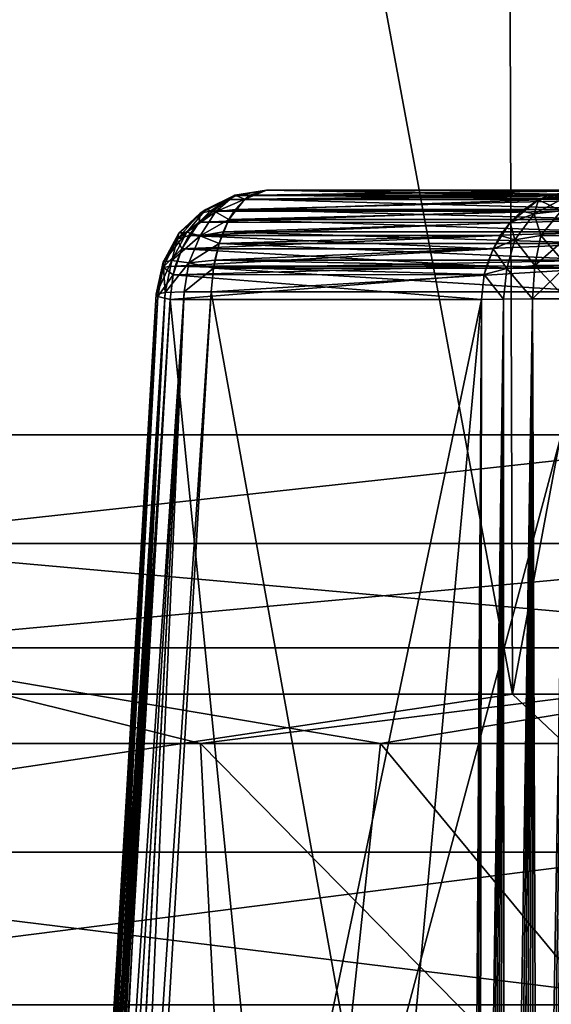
# Model space of a CAD drawing. Header units: metres. Extents: x -92 to 264, y -100 to 50.
# Tile 127 of 656: x -10.702 to -9.745, y -77.264 to -75.493. Entities that reach past the tile are written whole.
import ezdxf

# ---------------------------------------------------------------- set-up
doc = ezdxf.new("R2010")
doc.units = ezdxf.units.M
doc.layers.add('solid_21062050_01', color=7, linetype='CONTINUOUS')

msp = doc.modelspace()

# ---------------------------------------------------------------- linework, layer by layer
at = {"layer": 'solid_21062050_01'}
for points in [[(-12.131678, -64.201744, 17.360905), (-12.078719, -76.706161, 17.265493), (-9.815159, -76.706161, 18.37582)], [(-9.858183, -64.201744, 18.476105), (-12.131678, -64.201744, 17.360905), (-9.815159, -76.706161, 18.37582)], [(-12.131678, -64.201744, -26.353365), (-9.858183, -64.201744, -27.468565), (-12.078719, -76.706161, -26.257954)], [(-9.858183, -64.201744, -27.468565), (-9.815159, -76.706161, -27.36828), (-12.078719, -76.706161, -26.257954)], [(-9.858183, -64.201744, 18.476105), (-9.815159, -76.706161, 18.37582), (-7.45088, -76.706161, 19.251451)], [(-7.483526, -64.201744, 19.355579), (-9.858183, -64.201744, 18.476105), (-7.45088, -76.706161, 19.251451)], [(-9.858183, -64.201744, -27.468565), (-7.483526, -64.201744, -28.34804), (-9.815159, -76.706161, -27.36828)], [(-7.483526, -64.201744, -28.34804), (-7.450881, -76.706161, -28.243914), (-9.815159, -76.706161, -27.36828)], [(-11.47277, -70.231491, -24.367653), (-11.446552, -76.239906, -24.322245), (-9.311464, -76.239906, -25.410126)], [(-9.332791, -70.231491, -25.458027), (-11.47277, -70.231491, -24.367653), (-9.311464, -76.239906, -25.410126)], [(-11.47277, -70.231491, 15.375193), (-9.332791, -70.231491, 16.465567), (-11.446554, -76.239906, 15.329782)], [(-9.332791, -70.231491, 16.465567), (-9.311464, -76.239906, 16.417665), (-11.446554, -76.239906, 15.329782)], [(-10.314777, -75.80883, 12.478118), (-10.296598, -75.815689, 12.53108), (-10.257774, -75.800003, 12.463835)], [(-10.310926, -75.809647, 12.433146), (-10.314777, -75.80883, 12.478118), (-10.257774, -75.800003, 12.463835)], [(-10.314777, -75.80883, -21.470579), (-10.310926, -75.809647, -21.425608), (-10.257774, -75.800003, -21.456295)], [(-10.287127, -75.808807, -21.507137), (-10.314777, -75.80883, -21.470579), (-10.257774, -75.800003, -21.456295)], [(-9.750849, -75.809654, 11.463018), (-10.310926, -75.809647, 12.433146), (-10.257774, -75.800003, 12.463835)], [(-10.310926, -75.809647, -21.425608), (-9.697677, -75.800003, -20.486177), (-10.257774, -75.800003, -21.456295)], [(-10.310926, -75.809647, -21.425608), (-9.750849, -75.809654, -20.455479), (-9.697677, -75.800003, -20.486177)], [(-10.287127, -75.808807, 12.514676), (-10.257774, -75.800003, 12.463835), (-10.296598, -75.815689, 12.53108)], [(-10.287127, -75.808807, 12.514676), (-9.55896, -75.800003, 12.867295), (-10.257774, -75.800003, 12.463835)], [(-10.287127, -75.808807, 12.514676), (-9.588313, -75.808807, 12.918137), (-9.55896, -75.800003, 12.867295)], [(-9.588313, -75.808807, -21.910597), (-10.287127, -75.808807, -21.507137), (-10.257774, -75.800003, -21.456295)], [(-10.257774, -75.800003, 12.463835), (-8.998862, -75.800003, 11.897179), (-9.697677, -75.800003, 11.493717)], [(-9.750849, -75.809654, 11.463018), (-10.257774, -75.800003, 12.463835), (-9.697677, -75.800003, 11.493717)], [(-10.257774, -75.800003, 12.463835), (-9.55896, -75.800003, 12.867295), (-8.998862, -75.800003, 11.897179)], [(-9.55896, -75.800003, -21.859755), (-10.257774, -75.800003, -21.456295), (-9.697677, -75.800003, -20.486177)], [(-9.588313, -75.808807, -21.910597), (-10.257774, -75.800003, -21.456295), (-9.55896, -75.800003, -21.859755)], [(-9.750849, -75.809654, 11.463018), (-9.697677, -75.800003, 11.493717), (-9.768036, -75.817245, 11.453095)], [(-9.713384, -75.809433, 11.435099), (-9.768036, -75.817245, 11.453095), (-9.697677, -75.800003, 11.493717)], [(-9.750849, -75.809654, -20.455479), (-9.713384, -75.809433, -20.427559), (-9.697677, -75.800003, -20.486177)], [(-10.327165, -75.81675, -21.416233), (-10.379158, -75.85733, -21.386213), (-10.358915, -75.837639, -21.397902)], [(-10.37738, -75.841171, -21.434647), (-10.379158, -75.85733, -21.386213), (-10.327165, -75.81675, -21.416233)], [(-10.37738, -75.841171, -21.434647), (-10.327165, -75.81675, -21.416233), (-10.314777, -75.80883, -21.470579)], [(-10.367046, -75.834702, -21.483416), (-10.37738, -75.841171, -21.434647), (-10.314777, -75.80883, -21.470579)], [(-10.37738, -75.841171, 12.442185), (-10.327165, -75.81675, 12.423772), (-10.358915, -75.837639, 12.40544)], [(-10.37738, -75.841171, 12.442185), (-10.367046, -75.834702, 12.490956), (-10.327165, -75.81675, 12.423772)], [(-10.349809, -75.838669, -21.530474), (-10.367046, -75.834702, -21.483416), (-10.314777, -75.80883, -21.470579)], [(-10.367046, -75.834702, 12.490956), (-10.314777, -75.80883, 12.478118), (-10.327165, -75.81675, 12.423772)], [(-10.367046, -75.834702, 12.490956), (-10.349809, -75.838669, 12.538013), (-10.314777, -75.80883, 12.478118)], [(-10.327165, -75.81675, -21.416233), (-10.358915, -75.837639, -21.397902), (-9.768036, -75.817245, -20.445557)], [(-9.768036, -75.817245, 11.453095), (-10.358915, -75.837639, 12.40544), (-10.327165, -75.81675, 12.423772)], [(-10.358915, -75.837639, -21.397902), (-9.798854, -75.837669, -20.427763), (-9.768036, -75.817245, -20.445557)], [(-9.768036, -75.817245, 11.453095), (-9.798854, -75.837669, 11.435303), (-10.358915, -75.837639, 12.40544)], [(-10.349809, -75.838669, -21.530474), (-10.314777, -75.80883, -21.470579), (-10.296598, -75.815689, -21.52354)], [(-10.349809, -75.838669, 12.538013), (-10.296598, -75.815689, 12.53108), (-10.314777, -75.80883, 12.478118)], [(-10.349809, -75.838669, -21.530474), (-10.296598, -75.815689, -21.52354), (-10.313882, -75.83445, -21.553476)], [(-10.349809, -75.838669, 12.538013), (-10.32527, -75.852432, 12.580741), (-10.296598, -75.815689, 12.53108)], [(-10.314777, -75.80883, -21.470579), (-10.327165, -75.81675, -21.416233), (-10.310926, -75.809647, -21.425608)], [(-10.310926, -75.809647, 12.433146), (-10.327165, -75.81675, 12.423772), (-10.314777, -75.80883, 12.478118)], [(-10.310926, -75.809647, -21.425608), (-10.327165, -75.81675, -21.416233), (-9.750849, -75.809654, -20.455479)], [(-9.750849, -75.809654, 11.463018), (-10.327165, -75.81675, 12.423772), (-10.310926, -75.809647, 12.433146)], [(-10.327165, -75.81675, -21.416233), (-9.768036, -75.817245, -20.445557), (-9.750849, -75.809654, -20.455479)], [(-9.750849, -75.809654, 11.463018), (-9.768036, -75.817245, 11.453095), (-10.327165, -75.81675, 12.423772)], [(-10.296598, -75.815689, 12.53108), (-10.32527, -75.852432, 12.580741), (-10.313882, -75.83445, 12.561016)], [(-10.287127, -75.808807, -21.507137), (-10.296598, -75.815689, -21.52354), (-10.314777, -75.80883, -21.470579)], [(-9.615067, -75.83445, -21.956938), (-10.313882, -75.83445, -21.553476), (-10.296598, -75.815689, -21.52354)], [(-10.313882, -75.83445, 12.561016), (-9.615067, -75.83445, 12.964477), (-9.597784, -75.815689, 12.934541)], [(-10.296598, -75.815689, 12.53108), (-10.313882, -75.83445, 12.561016), (-9.597784, -75.815689, 12.934541)], [(-9.597784, -75.815689, -21.927002), (-10.296598, -75.815689, -21.52354), (-10.287127, -75.808807, -21.507137)], [(-10.296598, -75.815689, 12.53108), (-9.597784, -75.815689, 12.934541), (-9.588313, -75.808807, 12.918137)], [(-10.287127, -75.808807, 12.514676), (-10.296598, -75.815689, 12.53108), (-9.588313, -75.808807, 12.918137)], [(-9.597784, -75.815689, -21.927002), (-9.615067, -75.83445, -21.956938), (-10.296598, -75.815689, -21.52354)], [(-9.588313, -75.808807, -21.910597), (-9.597784, -75.815689, -21.927002), (-10.287127, -75.808807, -21.507137)], [(-9.768036, -75.817245, 11.453095), (-9.819455, -75.85778, 11.423409), (-9.798854, -75.837669, 11.435303)], [(-9.775928, -75.842361, 11.398709), (-9.819455, -75.85778, 11.423409), (-9.768036, -75.817245, 11.453095)], [(-9.775928, -75.842361, -20.391171), (-9.768036, -75.817245, -20.445557), (-9.798854, -75.837669, -20.427763)], [(-9.775928, -75.842361, 11.398709), (-9.768036, -75.817245, 11.453095), (-9.713384, -75.809433, 11.435099)], [(-9.727662, -75.836975, 11.381812), (-9.775928, -75.842361, 11.398709), (-9.713384, -75.809433, 11.435099)], [(-9.775928, -75.842361, -20.391171), (-9.727662, -75.836975, -20.374273), (-9.768036, -75.817245, -20.445557)], [(-9.750849, -75.809654, -20.455479), (-9.768036, -75.817245, -20.445557), (-9.713384, -75.809433, -20.427559)], [(-9.727662, -75.836975, -20.374273), (-9.713384, -75.809433, -20.427559), (-9.768036, -75.817245, -20.445557)], [(-10.41525, -75.87738, -21.469162), (-10.37738, -75.841171, -21.434647), (-10.367046, -75.834702, -21.483416)], [(-10.400983, -75.875389, -21.519243), (-10.41525, -75.87738, -21.469162), (-10.367046, -75.834702, -21.483416)], [(-10.41525, -75.87738, 12.476702), (-10.367046, -75.834702, 12.490956), (-10.37738, -75.841171, 12.442185)], [(-10.41525, -75.87738, 12.476702), (-10.400983, -75.875389, 12.526782), (-10.367046, -75.834702, 12.490956)], [(-10.400983, -75.875389, -21.519243), (-10.367046, -75.834702, -21.483416), (-10.349809, -75.838669, -21.530474)], [(-10.400983, -75.875389, 12.526782), (-10.349809, -75.838669, 12.538013), (-10.367046, -75.834702, 12.490956)], [(-10.358915, -75.837639, -21.397902), (-10.379158, -75.85733, -21.386213), (-9.798854, -75.837669, -20.427763)], [(-10.379158, -75.85733, 12.393753), (-10.37738, -75.841171, 12.442185), (-10.358915, -75.837639, 12.40544)], [(-9.798854, -75.837669, 11.435303), (-10.379158, -75.85733, 12.393753), (-10.358915, -75.837639, 12.40544)], [(-10.379158, -75.85733, -21.386213), (-9.819455, -75.85778, -20.415869), (-9.798854, -75.837669, -20.427763)], [(-9.798854, -75.837669, 11.435303), (-9.819455, -75.85778, 11.423409), (-10.379158, -75.85733, 12.393753)], [(-10.32527, -75.852432, -21.573202), (-10.349809, -75.838669, -21.530474), (-10.313882, -75.83445, -21.553476)], [(-9.626455, -75.852432, -21.976662), (-10.32527, -75.852432, -21.573202), (-10.313882, -75.83445, -21.553476)], [(-10.32527, -75.852432, 12.580741), (-9.626455, -75.852432, 12.984201), (-9.615067, -75.83445, 12.964477)], [(-10.313882, -75.83445, 12.561016), (-10.32527, -75.852432, 12.580741), (-9.615067, -75.83445, 12.964477)], [(-9.615067, -75.83445, -21.956938), (-9.626455, -75.852432, -21.976662), (-10.313882, -75.83445, -21.553476)], [(-9.819455, -75.85778, -20.415869), (-9.775928, -75.842361, -20.391171), (-9.798854, -75.837669, -20.427763)], [(-9.764279, -75.881065, -20.339827), (-9.727662, -75.836975, -20.374273), (-9.775928, -75.842361, -20.391171)], [(-9.764279, -75.881065, 11.347367), (-9.775928, -75.842361, 11.398709), (-9.727662, -75.836975, 11.381812)], [(-9.764279, -75.881065, -20.339827), (-9.713172, -75.881065, -20.326134), (-9.727662, -75.836975, -20.374273)], [(-9.713172, -75.881065, 11.333673), (-9.764279, -75.881065, 11.347367), (-9.727662, -75.836975, 11.381812)], [(-10.418825, -75.887695, -21.418207), (-10.379158, -75.85733, -21.386213), (-10.37738, -75.841171, -21.434647)], [(-10.41525, -75.87738, -21.469162), (-10.418825, -75.887695, -21.418207), (-10.37738, -75.841171, -21.434647)], [(-10.418825, -75.887695, 12.425748), (-10.37738, -75.841171, 12.442185), (-10.379158, -75.85733, 12.393753)], [(-10.418825, -75.887695, 12.425748), (-10.41525, -75.87738, 12.476702), (-10.37738, -75.841171, 12.442185)], [(-10.376993, -75.881851, -21.56505), (-10.400983, -75.875389, -21.519243), (-10.349809, -75.838669, -21.530474)], [(-10.400983, -75.875389, 12.526782), (-10.376993, -75.881851, 12.57259), (-10.349809, -75.838669, 12.538013)], [(-10.376993, -75.881851, -21.56505), (-10.349809, -75.838669, -21.530474), (-10.32527, -75.852432, -21.573202)], [(-10.376993, -75.881851, 12.57259), (-10.32527, -75.852432, 12.580741), (-10.349809, -75.838669, 12.538013)], [(-10.376993, -75.881851, -21.56505), (-10.32527, -75.852432, -21.573202), (-10.335767, -75.874825, -21.591383)], [(-10.376993, -75.881851, 12.57259), (-10.343162, -75.895905, 12.61173), (-10.32527, -75.852432, 12.580741)], [(-10.32527, -75.852432, 12.580741), (-10.343162, -75.895905, 12.61173), (-10.335767, -75.874825, 12.598923)], [(-9.636953, -75.874825, -21.994844), (-10.335767, -75.874825, -21.591383), (-10.32527, -75.852432, -21.573202)], [(-10.335767, -75.874825, 12.598923), (-9.636953, -75.874825, 13.002383), (-9.626455, -75.852432, 12.984201)], [(-10.32527, -75.852432, 12.580741), (-10.335767, -75.874825, 12.598923), (-9.626455, -75.852432, 12.984201)], [(-9.626455, -75.852432, -21.976662), (-9.636953, -75.874825, -21.994844), (-10.32527, -75.852432, -21.573202)], [(-9.810725, -75.889389, -20.363764), (-9.775928, -75.842361, -20.391171), (-9.819455, -75.85778, -20.415869)], [(-9.810725, -75.889389, 11.371304), (-9.819455, -75.85778, 11.423409), (-9.775928, -75.842361, 11.398709)], [(-9.810725, -75.889389, -20.363764), (-9.764279, -75.881065, -20.339827), (-9.775928, -75.842361, -20.391171)], [(-9.764279, -75.881065, 11.347367), (-9.810725, -75.889389, 11.371304), (-9.775928, -75.842361, 11.398709)], [(-10.418825, -75.887695, -21.418207), (-10.410276, -75.905182, -21.368248), (-10.379158, -75.85733, -21.386213)], [(-10.418825, -75.887695, 12.425748), (-10.379158, -75.85733, 12.393753), (-10.397282, -75.88147, 12.38329)], [(-10.379158, -75.85733, -21.386213), (-10.410276, -75.905182, -21.368248), (-10.397282, -75.88147, -21.37575)], [(-10.379158, -75.85733, -21.386213), (-10.397282, -75.88147, -21.37575), (-9.819455, -75.85778, -20.415869)], [(-9.819455, -75.85778, 11.423409), (-10.397282, -75.88147, 12.38329), (-10.379158, -75.85733, 12.393753)], [(-10.397282, -75.88147, -21.37575), (-9.83724, -75.881554, -20.405602), (-9.819455, -75.85778, -20.415869)], [(-9.819455, -75.85778, 11.423409), (-9.83724, -75.881554, 11.413141), (-10.397282, -75.88147, 12.38329)], [(-9.819455, -75.85778, 11.423409), (-9.850101, -75.905014, 11.405715), (-9.83724, -75.881554, 11.413141)], [(-9.810725, -75.889389, 11.371304), (-9.850101, -75.905014, 11.405715), (-9.819455, -75.85778, 11.423409)], [(-9.810725, -75.889389, -20.363764), (-9.819455, -75.85778, -20.415869), (-9.83724, -75.881554, -20.405602)], [(-10.400983, -75.875389, -21.519243), (-10.428152, -75.926483, -21.530903), (-10.443987, -75.929214, -21.47402)], [(-10.400983, -75.875389, -21.519243), (-10.443987, -75.929214, -21.47402), (-10.41525, -75.87738, -21.469162)], [(-10.41525, -75.87738, -21.469162), (-10.443987, -75.929214, -21.47402), (-10.418825, -75.887695, -21.418207)], [(-10.41525, -75.87738, 12.476702), (-10.443987, -75.929214, 12.481561), (-10.428152, -75.926483, 12.538443)], [(-10.418825, -75.887695, 12.425748), (-10.443987, -75.929214, 12.481561), (-10.41525, -75.87738, 12.476702)], [(-10.418825, -75.887695, -21.418207), (-10.443987, -75.929214, -21.47402), (-10.443558, -75.938133, -21.41559)], [(-10.418825, -75.887695, 12.425748), (-10.443558, -75.938133, 12.423129), (-10.443987, -75.929214, 12.481561)], [(-10.418825, -75.887695, -21.418207), (-10.443558, -75.938133, -21.41559), (-10.410276, -75.905182, -21.368248)], [(-10.410276, -75.905182, 12.375787), (-10.443558, -75.938133, 12.423129), (-10.418825, -75.887695, 12.425748)], [(-10.376993, -75.881851, -21.56505), (-10.428152, -75.926483, -21.530903), (-10.400983, -75.875389, -21.519243)], [(-10.400983, -75.875389, 12.526782), (-10.428152, -75.926483, 12.538443), (-10.376993, -75.881851, 12.57259)], [(-10.41525, -75.87738, 12.476702), (-10.428152, -75.926483, 12.538443), (-10.400983, -75.875389, 12.526782)], [(-10.376993, -75.881851, -21.56505), (-10.397435, -75.930168, -21.58127), (-10.428152, -75.926483, -21.530903)], [(-10.376993, -75.881851, 12.57259), (-10.428152, -75.926483, 12.538443), (-10.397435, -75.930168, 12.588809)], [(-10.410276, -75.905182, 12.375787), (-10.418825, -75.887695, 12.425748), (-10.397282, -75.88147, 12.38329)], [(-10.397282, -75.88147, -21.37575), (-10.410276, -75.905182, -21.368248), (-9.83724, -75.881554, -20.405602)], [(-9.850101, -75.905014, 11.405715), (-10.410276, -75.905182, 12.375787), (-10.397282, -75.88147, 12.38329)], [(-10.410276, -75.905182, -21.368248), (-9.850101, -75.905014, -20.398176), (-9.83724, -75.881554, -20.405602)], [(-10.343162, -75.895905, -21.604189), (-10.397435, -75.930168, -21.58127), (-10.376993, -75.881851, -21.56505)], [(-10.376993, -75.881851, 12.57259), (-10.397435, -75.930168, 12.588809), (-10.343162, -75.895905, 12.61173)], [(-9.83724, -75.881554, 11.413141), (-9.850101, -75.905014, 11.405715), (-10.397282, -75.88147, 12.38329)], [(-10.343162, -75.895905, -21.604189), (-10.376993, -75.881851, -21.56505), (-10.335767, -75.874825, -21.591383)], [(-9.644347, -75.895905, -22.00765), (-10.343162, -75.895905, -21.604189), (-10.335767, -75.874825, -21.591383)], [(-10.343162, -75.895905, 12.61173), (-9.644347, -75.895905, 13.01519), (-9.636953, -75.874825, 13.002383)], [(-10.335767, -75.874825, 12.598923), (-10.343162, -75.895905, 12.61173), (-9.636953, -75.874825, 13.002383)], [(-9.636953, -75.874825, -21.994844), (-9.644347, -75.895905, -22.00765), (-10.335767, -75.874825, -21.591383)], [(-9.850101, -75.905014, -20.398176), (-9.810725, -75.889389, -20.363764), (-9.83724, -75.881554, -20.405602)], [(-9.850101, -75.905014, -20.398176), (-9.825551, -75.940941, -20.344191), (-9.810725, -75.889389, -20.363764)], [(-9.810725, -75.889389, 11.371304), (-9.825551, -75.940941, 11.35173), (-9.850101, -75.905014, 11.405715)], [(-9.810725, -75.889389, -20.363764), (-9.825551, -75.940941, -20.344191), (-9.774825, -75.935188, -20.313416)], [(-9.810725, -75.889389, 11.371304), (-9.774825, -75.935188, 11.320954), (-9.825551, -75.940941, 11.35173)], [(-9.810725, -75.889389, -20.363764), (-9.774825, -75.935188, -20.313416), (-9.764279, -75.881065, -20.339827)], [(-9.764279, -75.881065, 11.347367), (-9.774825, -75.935188, 11.320954), (-9.810725, -75.889389, 11.371304)], [(-9.764279, -75.881065, -20.339827), (-9.774825, -75.935188, -20.313416), (-9.717246, -75.935188, -20.297987)], [(-9.713172, -75.881065, 11.333673), (-9.717246, -75.935188, 11.305526), (-9.774825, -75.935188, 11.320954)], [(-9.713172, -75.881065, 11.333673), (-9.774825, -75.935188, 11.320954), (-9.764279, -75.881065, 11.347367)], [(-9.764279, -75.881065, -20.339827), (-9.717246, -75.935188, -20.297987), (-9.713172, -75.881065, -20.326134)], [(-10.443558, -75.938133, -21.41559), (-10.425944, -75.952126, -21.359201), (-10.410276, -75.905182, -21.368248)], [(-10.421973, -75.936348, 12.369034), (-10.443558, -75.938133, 12.423129), (-10.410276, -75.905182, 12.375787)], [(-10.410276, -75.905182, -21.368248), (-10.425944, -75.952126, -21.359201), (-10.421973, -75.936348, -21.361494)], [(-10.421973, -75.936348, -21.361494), (-9.861904, -75.936447, -20.391361), (-9.850101, -75.905014, -20.398176)], [(-10.410276, -75.905182, -21.368248), (-10.421973, -75.936348, -21.361494), (-9.850101, -75.905014, -20.398176)], [(-9.861904, -75.936447, 11.398901), (-10.421973, -75.936348, 12.369034), (-10.410276, -75.905182, 12.375787)], [(-9.850101, -75.905014, 11.405715), (-9.861904, -75.936447, 11.398901), (-10.410276, -75.905182, 12.375787)], [(-10.350646, -75.925842, -21.617153), (-10.397435, -75.930168, -21.58127), (-10.343162, -75.895905, -21.604189)], [(-10.397435, -75.930168, 12.588809), (-10.353131, -75.939766, 12.628997), (-10.343162, -75.895905, 12.61173)], [(-10.343162, -75.895905, 12.61173), (-10.353131, -75.939766, 12.628997), (-10.350646, -75.925842, 12.624694)], [(-9.651832, -75.925842, -22.020615), (-10.350646, -75.925842, -21.617153), (-10.343162, -75.895905, -21.604189)], [(-10.350646, -75.925842, 12.624694), (-9.651832, -75.925842, 13.028154), (-9.644347, -75.895905, 13.01519)], [(-10.343162, -75.895905, 12.61173), (-10.350646, -75.925842, 12.624694), (-9.644347, -75.895905, 13.01519)], [(-9.644347, -75.895905, -22.00765), (-9.651832, -75.925842, -22.020615), (-10.343162, -75.895905, -21.604189)], [(-9.850101, -75.905014, 11.405715), (-9.865759, -75.951714, 11.396675), (-9.861904, -75.936447, 11.398901)], [(-9.825551, -75.940941, 11.35173), (-9.865759, -75.951714, 11.396675), (-9.850101, -75.905014, 11.405715)], [(-9.861904, -75.936447, -20.391361), (-9.825551, -75.940941, -20.344191), (-9.850101, -75.905014, -20.398176)], [(-10.428152, -75.926483, -21.530903), (-10.440021, -75.983856, -21.537075), (-10.456291, -75.986938, -21.476795)], [(-10.443987, -75.929214, -21.47402), (-10.428152, -75.926483, -21.530903), (-10.456291, -75.986938, -21.476795)], [(-10.428152, -75.926483, 12.538443), (-10.443987, -75.929214, 12.481561), (-10.440022, -75.983856, 12.544613)], [(-10.397435, -75.930168, 12.588809), (-10.428152, -75.926483, 12.538443), (-10.440022, -75.983856, 12.544613)], [(-10.428152, -75.926483, -21.530903), (-10.397435, -75.930168, -21.58127), (-10.440021, -75.983856, -21.537075)], [(-10.350646, -75.925842, -21.617153), (-10.353131, -75.939766, -21.621458), (-10.397435, -75.930168, -21.58127)], [(-9.654317, -75.939766, -22.024918), (-10.353131, -75.939766, -21.621458), (-10.350646, -75.925842, -21.617153)], [(-10.353131, -75.939766, 12.628997), (-9.654317, -75.939766, 13.032458), (-9.651832, -75.925842, 13.028154)], [(-10.350646, -75.925842, 12.624694), (-10.353131, -75.939766, 12.628997), (-9.651832, -75.925842, 13.028154)], [(-9.651832, -75.925842, -22.020615), (-9.654317, -75.939766, -22.024918), (-10.350646, -75.925842, -21.617153)], [(-10.443987, -75.929214, 12.481561), (-10.456292, -75.986938, 12.484333), (-10.440022, -75.983856, 12.544613)], [(-10.443987, -75.929214, 12.481561), (-10.443558, -75.938133, 12.423129), (-10.456292, -75.986938, 12.484333)], [(-10.443558, -75.938133, 12.423129), (-10.453167, -75.991302, 12.42205), (-10.456292, -75.986938, 12.484333)], [(-10.443558, -75.938133, -21.41559), (-10.443987, -75.929214, -21.47402), (-10.456291, -75.986938, -21.476795)], [(-10.443558, -75.938133, -21.41559), (-10.456291, -75.986938, -21.476795), (-10.453167, -75.991302, -21.414511)], [(-10.443558, -75.938133, -21.41559), (-10.453167, -75.991302, -21.414511), (-10.425944, -75.952126, -21.359201)], [(-10.443558, -75.938133, 12.423129), (-10.425944, -75.952126, 12.366741), (-10.453167, -75.991302, 12.42205)], [(-10.421973, -75.936348, 12.369034), (-10.425944, -75.952126, 12.366741), (-10.443558, -75.938133, 12.423129)], [(-10.397435, -75.930168, 12.588809), (-10.440022, -75.983856, 12.544613), (-10.405946, -75.982353, 12.597002)], [(-10.397435, -75.930168, -21.58127), (-10.405945, -75.982353, -21.589464), (-10.440021, -75.983856, -21.537075)], [(-10.421973, -75.936348, -21.361494), (-10.425944, -75.952126, -21.359201), (-9.861904, -75.936447, -20.391361)], [(-9.865759, -75.951714, 11.396675), (-10.425944, -75.952126, 12.366741), (-10.421973, -75.936348, 12.369034)], [(-10.425944, -75.952126, -21.359201), (-9.865759, -75.951714, -20.389135), (-9.861904, -75.936447, -20.391361)], [(-9.861904, -75.936447, 11.398901), (-9.865759, -75.951714, 11.396675), (-10.421973, -75.936348, 12.369034)], [(-10.397435, -75.930168, 12.588809), (-10.405946, -75.982353, 12.597002), (-10.353131, -75.939766, 12.628997)], [(-10.353131, -75.939766, 12.628997), (-10.405946, -75.982353, 12.597002), (-10.357393, -75.982567, 12.63638)], [(-10.397435, -75.930168, -21.58127), (-10.353131, -75.939766, -21.621458), (-10.405945, -75.982353, -21.589464)], [(-10.353131, -75.939766, -21.621458), (-10.357393, -75.982567, -21.628841), (-10.405945, -75.982353, -21.589464)], [(-9.654317, -75.939766, 13.032458), (-10.357393, -75.982567, 12.63638), (-9.658579, -75.982567, 13.039841)], [(-10.353131, -75.939766, 12.628997), (-10.357393, -75.982567, 12.63638), (-9.654317, -75.939766, 13.032458)], [(-10.353131, -75.939766, -21.621458), (-9.658579, -75.982567, -22.032301), (-10.357393, -75.982567, -21.628841)], [(-9.654317, -75.939766, -22.024918), (-9.658579, -75.982567, -22.032301), (-10.353131, -75.939766, -21.621458)], [(-9.861904, -75.936447, -20.391361), (-9.865759, -75.951714, -20.389135), (-9.825551, -75.940941, -20.344191)], [(-9.825551, -75.940941, -20.344191), (-9.865759, -75.951714, -20.389135), (-9.831475, -75.995605, -20.337589)], [(-9.825551, -75.940941, 11.35173), (-9.831475, -75.995605, 11.345128), (-9.865759, -75.951714, 11.396675)], [(-9.825551, -75.940941, -20.344191), (-9.831475, -75.995605, -20.337589), (-9.779004, -75.995125, -20.303526)], [(-9.825551, -75.940941, 11.35173), (-9.779002, -75.995125, 11.311064), (-9.831475, -75.995605, 11.345128)], [(-9.774825, -75.935188, -20.313416), (-9.825551, -75.940941, -20.344191), (-9.779004, -75.995125, -20.303526)], [(-9.825551, -75.940941, 11.35173), (-9.774825, -75.935188, 11.320954), (-9.779002, -75.995125, 11.311064)], [(-9.774825, -75.935188, -20.313416), (-9.779004, -75.995125, -20.303526), (-9.718575, -75.995125, -20.287333)], [(-9.717246, -75.935188, 11.305526), (-9.718572, -75.995125, 11.294872), (-9.779002, -75.995125, 11.311064)], [(-9.774825, -75.935188, 11.320954), (-9.717246, -75.935188, 11.305526), (-9.779002, -75.995125, 11.311064)], [(-9.717246, -75.935188, -20.297987), (-9.774825, -75.935188, -20.313416), (-9.718575, -75.995125, -20.287333)], [(-10.425944, -75.952126, 12.366741), (-10.430953, -75.996506, 12.36385), (-10.453167, -75.991302, 12.42205)], [(-10.425944, -75.952126, -21.359201), (-10.453167, -75.991302, -21.414511), (-10.430953, -75.996506, -21.35631)], [(-9.865759, -75.951714, -20.389135), (-10.430953, -75.996506, -21.35631), (-9.870855, -75.996506, -20.386194)], [(-10.425944, -75.952126, -21.359201), (-10.430953, -75.996506, -21.35631), (-9.865759, -75.951714, -20.389135)], [(-10.425944, -75.952126, 12.366741), (-9.870855, -75.996506, 11.393733), (-10.430953, -75.996506, 12.36385)], [(-9.865759, -75.951714, 11.396675), (-9.870855, -75.996506, 11.393733), (-10.425944, -75.952126, 12.366741)], [(-9.865759, -75.951714, 11.396675), (-9.831475, -75.995605, 11.345128), (-9.870855, -75.996506, 11.393733)], [(-9.865759, -75.951714, -20.389135), (-9.870855, -75.996506, -20.386194), (-9.831475, -75.995605, -20.337589)], [(-10.666231, -79.547081, -21.678457), (-10.665626, -79.583656, -21.660374), (-10.456291, -75.986938, -21.476795)], [(-10.664885, -79.513321, -21.696245), (-10.666231, -79.547081, -21.678457), (-10.456291, -75.986938, -21.476795)], [(-10.66623, -79.547043, 12.686015), (-10.664881, -79.513268, 12.703813), (-10.453167, -75.991302, 12.42205)], [(-10.665627, -79.583633, 12.667927), (-10.66623, -79.547043, 12.686015), (-10.453167, -75.991302, 12.42205)], [(-10.662866, -79.623093, 12.649673), (-10.665627, -79.583633, 12.667927), (-10.453167, -75.991302, 12.42205)], [(-10.665626, -79.583656, -21.660374), (-10.453167, -75.991302, -21.414511), (-10.456291, -75.986938, -21.476795)], [(-10.665626, -79.583656, -21.660374), (-10.662865, -79.623108, -21.642126), (-10.453167, -75.991302, -21.414511)], [(-10.661751, -79.4823, -21.713678), (-10.664885, -79.513321, -21.696245), (-10.456291, -75.986938, -21.476795)], [(-10.664881, -79.513268, 12.703813), (-10.456292, -75.986938, 12.484333), (-10.453167, -75.991302, 12.42205)], [(-10.664881, -79.513268, 12.703813), (-10.661743, -79.482239, 12.721254), (-10.456292, -75.986938, 12.484333)], [(-10.662866, -79.623093, 12.649673), (-10.453167, -75.991302, 12.42205), (-10.430953, -75.996506, 12.36385)], [(-10.657621, -79.665642, 12.631196), (-10.662866, -79.623093, 12.649673), (-10.430953, -75.996506, 12.36385)], [(-10.662865, -79.623108, -21.642126), (-10.65762, -79.665649, -21.623653), (-10.453167, -75.991302, -21.414511)], [(-10.661751, -79.4823, -21.713678), (-10.456291, -75.986938, -21.476795), (-10.440021, -75.983856, -21.537075)], [(-10.656948, -79.453979, -21.730755), (-10.661751, -79.4823, -21.713678), (-10.440021, -75.983856, -21.537075)], [(-10.661743, -79.482239, 12.721254), (-10.656932, -79.453903, 12.738342), (-10.456292, -75.986938, 12.484333)], [(-10.657621, -79.665642, 12.631196), (-10.430953, -75.996506, 12.36385), (-10.649608, -79.711281, 12.612887)], [(-10.65762, -79.665649, -21.623653), (-10.649608, -79.711281, -21.605349), (-10.453167, -75.991302, -21.414511)], [(-10.650572, -79.42836, -21.747385), (-10.656948, -79.453979, -21.730755), (-10.440021, -75.983856, -21.537075)], [(-10.656932, -79.453903, 12.738342), (-10.650546, -79.428268, 12.754985), (-10.456292, -75.986938, 12.484333)], [(-10.633334, -79.385368, -21.779169), (-10.650572, -79.42836, -21.747385), (-10.440021, -75.983856, -21.537075)], [(-10.650546, -79.428268, 12.754985), (-10.642642, -79.40535, 12.771159), (-10.456292, -75.986938, 12.484333)], [(-10.453167, -75.991302, -21.414511), (-10.649608, -79.711281, -21.605349), (-10.430953, -75.996506, -21.35631)], [(-9.904499, -81.26236, 11.268173), (-10.649608, -79.711281, 12.612887), (-10.430953, -75.996506, 12.36385)], [(-10.649608, -79.711281, -21.605349), (-9.870855, -75.996506, -20.386194), (-10.430953, -75.996506, -21.35631)], [(-10.649608, -79.711281, -21.605349), (-10.285046, -80.502197, -20.946299), (-9.870855, -75.996506, -20.386194)], [(-10.642642, -79.40535, 12.771159), (-10.440022, -75.983856, 12.544613), (-10.456292, -75.986938, 12.484333)], [(-10.642642, -79.40535, 12.771159), (-10.633276, -79.385262, 12.786797), (-10.440022, -75.983856, 12.544613)], [(-10.633334, -79.385368, -21.779169), (-10.440021, -75.983856, -21.537075), (-10.405945, -75.982353, -21.589464)], [(-10.61053, -79.354141, -21.808369), (-10.633334, -79.385368, -21.779169), (-10.405945, -75.982353, -21.589464)], [(-10.633276, -79.385262, 12.786797), (-10.622509, -79.36808, 12.801788), (-10.440022, -75.983856, 12.544613)], [(-10.622509, -79.36808, 12.801788), (-10.610424, -79.354042, 12.816024), (-10.440022, -75.983856, 12.544613)], [(-10.583375, -79.336037, -21.833616), (-10.61053, -79.354141, -21.808369), (-10.405945, -75.982353, -21.589464)], [(-10.610424, -79.354042, 12.816024), (-10.405946, -75.982353, 12.597002), (-10.440022, -75.983856, 12.544613)], [(-10.610424, -79.354042, 12.816024), (-10.583189, -79.335976, 12.841304), (-10.405946, -75.982353, 12.597002)], [(-10.583375, -79.336037, -21.833616), (-10.405945, -75.982353, -21.589464), (-10.357393, -75.982567, -21.628841)], [(-10.583375, -79.336037, -21.833616), (-10.357393, -75.982567, -21.628841), (-10.55449, -79.331085, -21.853325)], [(-10.583189, -79.335976, 12.841304), (-10.55449, -79.331085, 12.860865), (-10.405946, -75.982353, 12.597002)], [(-10.405946, -75.982353, 12.597002), (-10.55449, -79.331085, 12.860865), (-10.357393, -75.982567, 12.63638)], [(-10.55449, -79.331085, 12.860865), (-9.658579, -75.982567, 13.039841), (-10.357393, -75.982567, 12.63638)], [(-10.55449, -79.331085, 12.860865), (-9.75444, -79.331085, 13.322773), (-9.658579, -75.982567, 13.039841)], [(-9.75444, -79.331085, -22.315233), (-10.55449, -79.331085, -21.853325), (-10.357393, -75.982567, -21.628841)], [(-9.904499, -81.26236, 11.268173), (-10.430953, -75.996506, 12.36385), (-9.870855, -75.996506, 11.393733)], [(-9.75444, -79.331085, -22.315233), (-10.357393, -75.982567, -21.628841), (-9.658579, -75.982567, -22.032301)], [(-10.285046, -80.502197, -20.946299), (-9.904499, -81.26236, -20.260633), (-9.870855, -75.996506, -20.386194)], [(-9.831475, -75.995605, 11.345128), (-9.904499, -81.26236, 11.268173), (-9.870855, -75.996506, 11.393733)], [(-9.891818, -81.307411, 11.247416), (-9.904499, -81.26236, 11.268173), (-9.831475, -75.995605, 11.345128)], [(-9.891806, -81.307449, -20.239859), (-9.870855, -75.996506, -20.386194), (-9.904499, -81.26236, -20.260633)], [(-9.877679, -81.349495, 11.229222), (-9.891818, -81.307411, 11.247416), (-9.831475, -75.995605, 11.345128)], [(-9.891806, -81.307449, -20.239859), (-9.877653, -81.349564, -20.221653), (-9.870855, -75.996506, -20.386194)], [(-9.862539, -81.388611, 11.213552), (-9.877679, -81.349495, 11.229222), (-9.831475, -75.995605, 11.345128)], [(-9.877653, -81.349564, -20.221653), (-9.831475, -75.995605, -20.337589), (-9.870855, -75.996506, -20.386194)], [(-9.877653, -81.349564, -20.221653), (-9.8625, -81.38871, -20.205976), (-9.831475, -75.995605, -20.337589)], [(-9.862539, -81.388611, 11.213552), (-9.831475, -75.995605, 11.345128), (-9.779002, -75.995125, 11.311064)], [(-9.84651, -81.424965, 11.20009), (-9.862539, -81.388611, 11.213552), (-9.779002, -75.995125, 11.311064)], [(-9.8625, -81.38871, -20.205976), (-9.846459, -81.425072, -20.192513), (-9.831475, -75.995605, -20.337589)], [(-9.829795, -81.458611, 11.188729), (-9.84651, -81.424965, 11.20009), (-9.779002, -75.995125, 11.311064)], [(-9.846459, -81.425072, -20.192513), (-9.829734, -81.458725, -20.181152), (-9.831475, -75.995605, -20.337589)], [(-9.829734, -81.458725, -20.181152), (-9.779004, -75.995125, -20.303526), (-9.831475, -75.995605, -20.337589)], [(-9.812531, -81.489616, 11.179359), (-9.829795, -81.458611, 11.188729), (-9.779002, -75.995125, 11.311064)], [(-9.829734, -81.458725, -20.181152), (-9.81246, -81.489738, -20.171785), (-9.779004, -75.995125, -20.303526)], [(-9.812531, -81.489616, 11.179359), (-9.779002, -75.995125, 11.311064), (-9.718572, -75.995125, 11.294872)], [(-9.794772, -81.518051, 11.171882), (-9.812531, -81.489616, 11.179359), (-9.718572, -75.995125, 11.294872)], [(-9.81246, -81.489738, -20.171785), (-9.794694, -81.518166, -20.164314), (-9.779004, -75.995125, -20.303526)], [(-9.776647, -81.543892, 11.166265), (-9.794772, -81.518051, 11.171882), (-9.718572, -75.995125, 11.294872)], [(-9.794694, -81.518166, -20.164314), (-9.776563, -81.543999, -20.158705), (-9.779004, -75.995125, -20.303526)], [(-9.758119, -81.567245, -20.154924), (-9.718575, -75.995125, -20.287333), (-9.779004, -75.995125, -20.303526)], [(-9.776563, -81.543999, -20.158705), (-9.758119, -81.567245, -20.154924), (-9.779004, -75.995125, -20.303526)], [(-9.758205, -81.567146, 11.162477), (-9.776647, -81.543892, 11.166265), (-9.718572, -75.995125, 11.294872)], [(-9.739532, -81.5877, 11.160522), (-9.758205, -81.567146, 11.162477), (-9.718572, -75.995125, 11.294872)], [(-9.758119, -81.567245, -20.154924), (-9.739444, -81.587791, -20.152977), (-9.718575, -75.995125, -20.287333)], [(-9.6002, -75.982353, -22.054659), (-9.75444, -79.331085, -22.315233), (-9.658579, -75.982567, -22.032301)], [(-9.72315, -79.335976, -22.330307), (-9.75444, -79.331085, -22.315233), (-9.6002, -75.982353, -22.054659)], [(-9.722929, -79.336037, 13.337934), (-9.658579, -75.982567, 13.039841), (-9.75444, -79.331085, 13.322773)], [(-11.099893, -76.435089, 15.501945), (-11.446554, -76.239906, 15.329782), (-9.311464, -76.239906, 16.417665)], [(-11.099893, -76.435089, -24.494406), (-9.311464, -76.239906, -25.410126), (-11.446552, -76.239906, -24.322245)], [(-11.099893, -76.435089, -24.494406), (-9.019761, -76.435089, -25.514759), (-9.311464, -76.239906, -25.410126)], [(-9.019761, -76.435089, 16.522299), (-11.099893, -76.435089, 15.501945), (-9.311464, -76.239906, 16.417665)], [(-9.019761, -76.435089, 16.522299), (-11.07137, -76.622589, 15.450557), (-11.099893, -76.435089, 15.501945)], [(-11.099893, -76.435089, -24.494406), (-11.07137, -76.622589, -24.443018), (-8.996584, -76.622589, -25.460749)], [(-11.099893, -76.435089, -24.494406), (-8.996584, -76.622589, -25.460749), (-9.019761, -76.435089, -25.514759)], [(-9.019761, -76.435089, 16.522299), (-8.996584, -76.622589, 16.468288), (-11.07137, -76.622589, 15.450557)], [(-11.07137, -76.622589, 15.450557), (-10.376371, -76.794624, 15.715094), (-12.315174, -76.794624, 14.595737)], [(-11.07137, -76.622589, -24.443018), (-12.085981, -76.794624, -23.734104), (-10.052731, -76.794624, -24.870462)], [(-8.996584, -76.622589, -25.460749), (-11.07137, -76.622589, -24.443018), (-10.052731, -76.794624, -24.870462)], [(-11.07137, -76.622589, 15.450557), (-8.996584, -76.622589, 16.468288), (-10.376371, -76.794624, 15.715094)], [(-8.996584, -76.622589, 16.468288), (-8.336834, -76.794624, 16.638195), (-10.376371, -76.794624, 15.715094)], [(-8.996584, -76.622589, -25.460749), (-10.052731, -76.794624, -24.870462), (-7.913826, -76.794624, -25.792664)], [(-11.718629, -76.990562, 17.427782), (-9.815159, -76.706161, 18.37582), (-12.078719, -76.706161, 17.265493)], [(-11.718629, -76.990562, -26.420242), (-12.078719, -76.706161, -26.257954), (-9.815159, -76.706161, -27.36828)], [(-9.513271, -76.990562, 18.470839), (-9.815159, -76.706161, 18.37582), (-11.718629, -76.990562, 17.427782)], [(-11.718629, -76.990562, -26.420242), (-9.815159, -76.706161, -27.36828), (-9.513271, -76.990562, -27.463299)], [(-9.513271, -76.990562, 18.470839), (-7.45088, -76.706161, 19.251451), (-9.815159, -76.706161, 18.37582)], [(-9.513271, -76.990562, -27.463299), (-9.815159, -76.706161, -27.36828), (-7.450881, -76.706161, -28.243914)], [(-12.315174, -76.794624, 14.595737), (-10.271839, -78.857216, 14.010078), (-12.09139, -78.857216, 12.875944)], [(-12.315174, -76.794624, 14.595737), (-10.376371, -76.794624, 15.715094), (-10.271839, -78.857216, 14.010078)], [(-12.09139, -78.857216, -21.868404), (-10.271839, -78.857216, -23.002539), (-12.085981, -76.794624, -23.734104)], [(-10.271839, -78.857216, -23.002539), (-10.052731, -76.794624, -24.870462), (-12.085981, -76.794624, -23.734104)], [(-10.376371, -76.794624, 15.715094), (-8.346886, -78.857216, 14.954313), (-10.271839, -78.857216, 14.010078)], [(-10.376371, -76.794624, 15.715094), (-8.336834, -76.794624, 16.638195), (-8.346886, -78.857216, 14.954313)], [(-10.271839, -78.857216, -23.002539), (-8.346886, -78.857216, -23.946774), (-10.052731, -76.794624, -24.870462)], [(-8.346886, -78.857216, -23.946774), (-7.913826, -76.794624, -25.792664), (-10.052731, -76.794624, -24.870462)], [(-11.718629, -76.990562, -26.420242), (-9.513271, -76.990562, -27.463299), (-11.679321, -77.264679, -26.346703)], [(-11.718629, -76.990562, 17.427782), (-11.679321, -77.264679, 17.354242), (-9.481361, -77.264679, 18.393801)], [(-9.513271, -76.990562, 18.470839), (-11.718629, -76.990562, 17.427782), (-9.481361, -77.264679, 18.393801)], [(-9.513271, -76.990562, -27.463299), (-9.481361, -77.264679, -27.386261), (-11.679321, -77.264679, -26.346703)]]:
    msp.add_3dface(points, dxfattribs=at)

doc.saveas('drawing.dxf')
